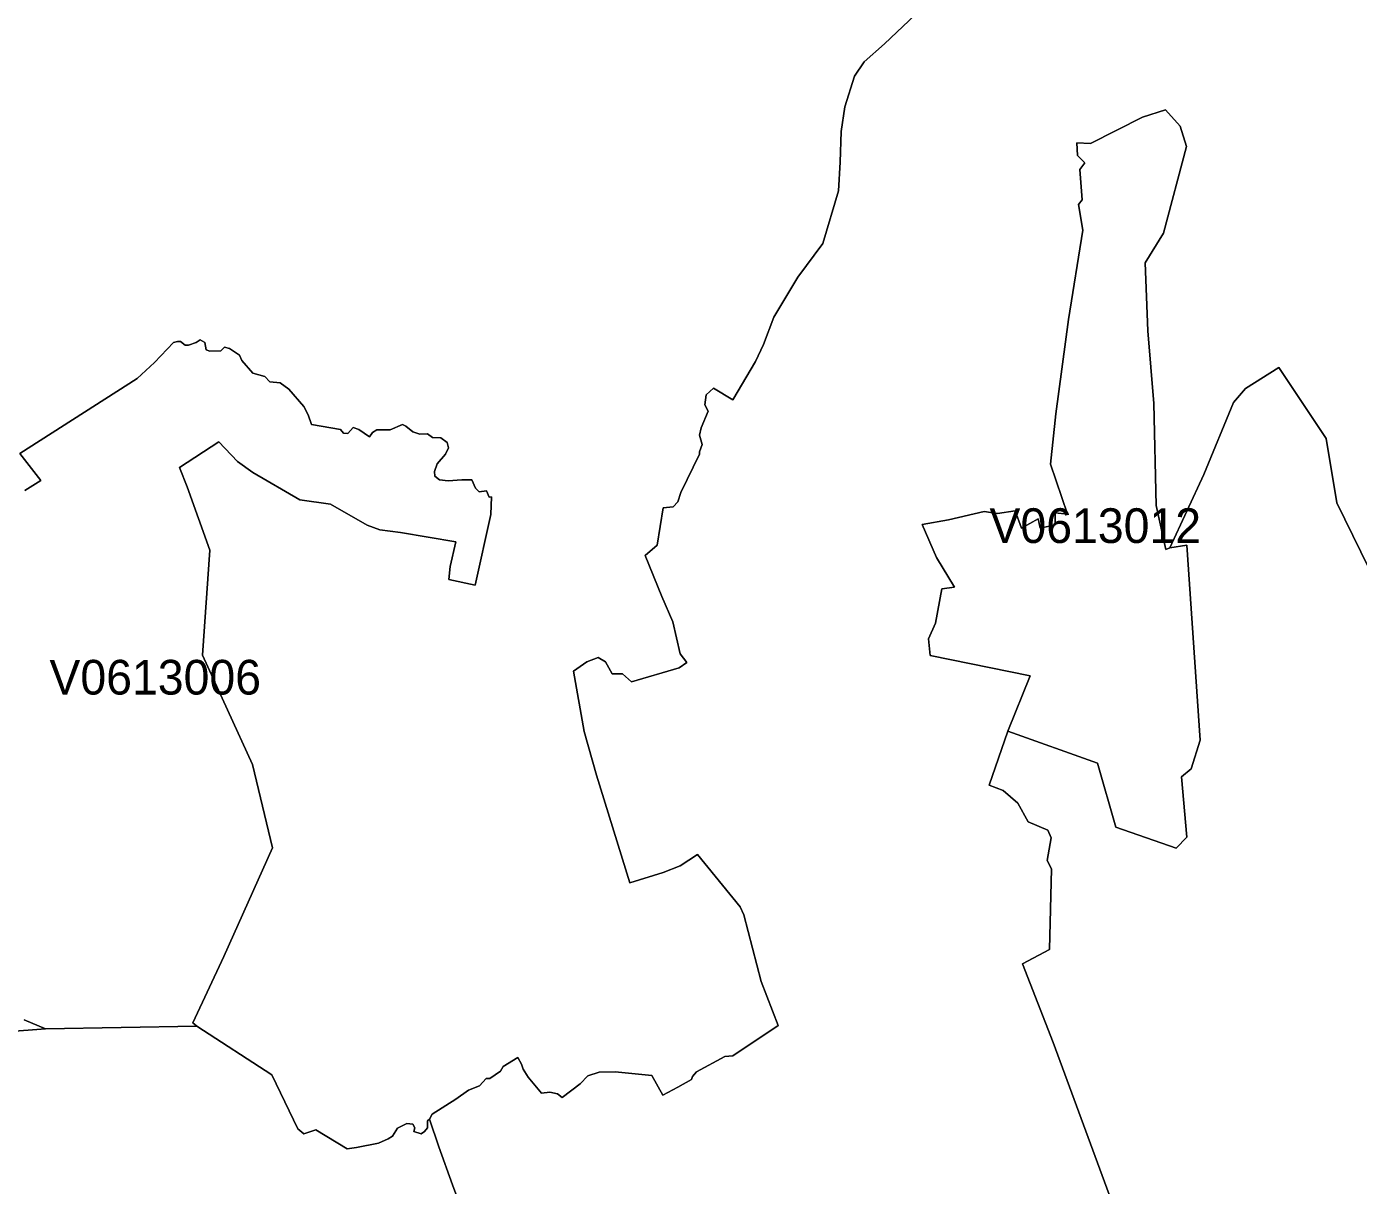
# Model space of a CAD drawing. Extents: x 369010 to 735936, y 6377141 to 6616555.
# Drawn here: x 608125 to 611963, y 6435258 to 6438598 of the extents above; entities that cross this region are included whole.
import ezdxf
from ezdxf.enums import TextEntityAlignment as Align

# ---------------------------------------------------------------- set-up
doc = ezdxf.new("R2010")
doc.units = 0
doc.header["$LTSCALE"] = 40
doc.layers.add('3', color=7, linetype='Continuous', lineweight=13)
doc.layers.add('4', color=7, linetype='Continuous')

msp = doc.modelspace()

# ---------------------------------------------------------------- linework, layer by layer
at = {"layer": '3'}
for points in [[(609361.57, 6435506.3), (609398.14, 6435531.79), (609429.75, 6435544.87), (609449.45, 6435566.05), (609460.04, 6435566.05), (609490.16, 6435587.07), (609498.11, 6435600.14), (609540.14, 6435626.46), (609550.74, 6435606.76), (609556.03, 6435592.37), (609570.43, 6435569.86), (609608.66, 6435523.85), (609632.33, 6435526.5), (609654.67, 6435521.2), (609667.75, 6435510.77), (609720.38, 6435550.16), (609742.22, 6435573.33), (609775.16, 6435583.93), (609821.17, 6435585.25), (609926.43, 6435574.66), (609958.04, 6435518.05), (610001.4, 6435540.4), (610040.79, 6435562.91), (610043.44, 6435572.01), (610055.52, 6435585.25), (610137.12, 6435628.78), (610159.46, 6435631.26), (610291.04, 6435718.15), (610241.88, 6435845.26), (610191.9, 6436037.41), (610181.47, 6436061.07), (610058.01, 6436211.85), (610008.02, 6436178.91), (609959.37, 6436159.22), (609863.37, 6436130.25), (609766.88, 6436440.24), (609731.47, 6436566.52), (609701.18, 6436740.3), (609739.41, 6436766.62), (609772.18, 6436779.69), (609793.2, 6436766.78), (609811.74, 6436732.52), (609841.86, 6436732.52), (609868.17, 6436708.86), (610005.04, 6436749.57), (610027.39, 6436765.46), (610007.69, 6436790.45), (609986.67, 6436882.47), (609955.06, 6436955.62), (609907.73, 6437073.96), (609941.82, 6437102.92), (609959.03, 6437210.83), (609987.83, 6437213.48), (610001.07, 6437227.88), (610009.68, 6437255.02), (610063.63, 6437365.58), (610063.63, 6437372.2), (610071.58, 6437393.21), (610063.63, 6437420.85), (610068.93, 6437441.87), (610088.62, 6437489.21), (610079.36, 6437507.74), (610083.33, 6437536.71), (610104.35, 6437556.4), (610159.63, 6437522.14), (610225, 6437632.86), (610248.67, 6437681.52), (610277.63, 6437760.47), (610347.31, 6437876.32), (610419.3, 6437973.14), (610463.99, 6438124.41), (610469.28, 6438207.33), (610472.43, 6438296.2), (610483.02, 6438367.37), (610510.49, 6438455.25), (610538.3, 6438496.46), (610596.72, 6438548.27), (610685.76, 6438631.85)], [(610685.76, 6438631.85), (610596.72, 6438548.27), (610538.3, 6438496.46), (610510.49, 6438455.25), (610483.02, 6438367.37), (610472.43, 6438296.2), (610469.28, 6438207.33), (610463.99, 6438124.41), (610419.3, 6437973.14), (610347.31, 6437876.32), (610277.63, 6437760.47), (610248.67, 6437681.52), (610225, 6437632.86), (610159.63, 6437522.14), (610104.35, 6437556.4), (610083.33, 6437536.71), (610079.36, 6437507.74), (610088.62, 6437489.21), (610068.93, 6437441.87), (610063.63, 6437420.85), (610071.58, 6437393.21), (610063.63, 6437372.2), (610063.63, 6437365.58), (610009.68, 6437255.02), (610001.07, 6437227.88), (609987.83, 6437213.48), (609959.03, 6437210.83), (609941.82, 6437102.92), (609907.73, 6437073.96), (609955.06, 6436955.62), (609986.67, 6436882.47), (610007.69, 6436790.45), (610027.39, 6436765.46), (610005.04, 6436749.57), (609868.17, 6436708.86), (609841.86, 6436732.52), (609811.74, 6436732.52), (609793.2, 6436766.78), (609772.18, 6436779.69), (609739.41, 6436766.62), (609701.18, 6436740.3), (609731.47, 6436566.52), (609766.88, 6436440.24), (609863.37, 6436130.25), (609959.37, 6436159.22), (610008.02, 6436178.91), (610058.01, 6436211.85), (610181.47, 6436061.07), (610191.9, 6436037.41), (610241.88, 6435845.26), (610291.04, 6435718.15), (610159.46, 6435631.26), (610137.12, 6435628.78), (610055.52, 6435585.25), (610043.44, 6435572.01), (610040.79, 6435562.91), (610001.4, 6435540.4), (609958.04, 6435518.05), (609926.43, 6435574.66), (609821.17, 6435585.25), (609775.16, 6435583.93), (609742.22, 6435573.33), (609720.38, 6435550.16), (609667.75, 6435510.77), (609654.67, 6435521.2), (609632.33, 6435526.5), (609608.66, 6435523.85), (609570.43, 6435569.86), (609556.03, 6435592.37), (609550.74, 6435606.76), (609540.14, 6435626.46), (609498.11, 6435600.14), (609490.16, 6435587.07), (609460.04, 6435566.05), (609449.45, 6435566.05), (609429.75, 6435544.87), (609398.14, 6435531.79)], [(611251.62, 6435213.03), (611082.64, 6435669.99), (610995.09, 6435896.73), (611072.21, 6435937.94), (611078.67, 6436170.64), (611065.43, 6436194.47), (611077.35, 6436259.51), (611068.08, 6436282.19), (611010.98, 6436306.02), (610981.68, 6436359.15), (610939.32, 6436396.38), (610898.27, 6436411.11), (610952.72, 6436567.18), (611016.44, 6436726.56), (610728.3, 6436784.99), (610723.99, 6436833.48), (610743.85, 6436878.66), (610762.39, 6436976.97), (610798.31, 6436982.27), (610746.5, 6437067.34), (610705.29, 6437162.83), (610781.09, 6437176.24), (610884.53, 6437200.07), (610923.1, 6437194.78), (610973.57, 6437202.72), (610991.78, 6437152.57), (611039.44, 6437179.22), (611046.07, 6437152.57), (611088.6, 6437161.84), (611088.6, 6437196.43), (611124.51, 6437192.46), (611075.36, 6437337.27), (611091.25, 6437481.93), (611127.66, 6437754.18), (611168.87, 6438011.87), (611156.29, 6438085.68), (611166.88, 6438098.92), (611160.26, 6438186.48), (611174.83, 6438205.18), (611153.64, 6438226.36), (611150.99, 6438263.6), (611190.55, 6438261.12), (611340.17, 6438337.25), (611406.53, 6438358.43), (611449.07, 6438310.77), (611467.6, 6438252.18), (611401.24, 6438002.6), (611348.11, 6437917.53), (611356.05, 6437720.91), (611373.1, 6437511.72), (611379.72, 6437218.11), (611407.53, 6437090.51), (611419.44, 6437095.8), (611517.09, 6437307.48), (611602.99, 6437514.69), (611637.58, 6437554.58)], [(608117.97, 6435734.7), (608179.2, 6435709.38), (608614.98, 6435716.33), (608603.89, 6435726.59), (608693.43, 6435917.42), (608833.44, 6436230.38), (608775.52, 6436471.19), (608631.2, 6436785.98), (608652.88, 6437088.85), (608587.01, 6437271.73), (608565.16, 6437327.68), (608678.36, 6437401.32), (608732.32, 6437344.89), (608777.01, 6437313.28), (608912.39, 6437234.33), (609000.77, 6437221.09), (609106.03, 6437160.52), (609142.77, 6437147.44), (609202.02, 6437139.5), (609361.23, 6437113.18), (609345.35, 6437042.18), (609341.37, 6437003.95), (609417.51, 6436988.06), (609462.19, 6437192.13), (609464.34, 6437242.77), (609457.72, 6437241.45), (609449.94, 6437259.98), (609428.93, 6437257.34), (609418.33, 6437267.76), (609407.74, 6437291.6), (609378.94, 6437291.6), (609339.39, 6437288.95), (609314.4, 6437291.6), (609301.32, 6437302.02), (609300, 6437315.26), (609307.78, 6437337.61), (609331.61, 6437365.24), (609340.71, 6437383.62), (609336.74, 6437399.5), (609318.37, 6437412.58), (609294.7, 6437413.9), (609280.3, 6437424.5), (609257.79, 6437423.17), (609238.1, 6437429.63), (609217.08, 6437446.84), (609207.81, 6437450.81), (609172.39, 6437436.25), (609134.16, 6437436.25), (609121.09, 6437428.3), (609113.14, 6437416.05), (609081.7, 6437437.07), (609065.81, 6437442.37), (609050.09, 6437425.32), (609038.17, 6437426.65), (609029.07, 6437437.07), (608946.15, 6437451.64), (608935.72, 6437479.28), (608923.81, 6437502.94), (608880.45, 6437552.93), (608855.45, 6437571.3), (608825.17, 6437573.95), (608810.77, 6437589.83), (608776.51, 6437598.94), (608744.9, 6437635.84), (608738.28, 6437650.9), (608709.48, 6437670.6), (608694.92, 6437674.57), (608684.49, 6437663.98), (608652.88, 6437662.66), (608642.29, 6437666.63), (608638.48, 6437687.65), (608625.24, 6437695.59), (608613.49, 6437687.65), (608590.98, 6437679.87), (608581.88, 6437679.87), (608568.64, 6437690.29), (608559.53, 6437690.29), (608547.62, 6437687.65), (608493.66, 6437629.89), (608443.68, 6437583.71), (608105.22, 6437367.73), (608165.8, 6437290.11), (608119.79, 6437261.14)], [(608443.68, 6437583.71), (608493.66, 6437629.89), (608547.62, 6437687.65), (608559.53, 6437690.29), (608568.64, 6437690.29), (608581.88, 6437679.87), (608590.98, 6437679.87), (608613.49, 6437687.65), (608625.24, 6437695.59), (608638.48, 6437687.65), (608642.29, 6437666.63), (608652.88, 6437662.66), (608684.49, 6437663.98), (608694.92, 6437674.57), (608709.48, 6437670.6), (608738.28, 6437650.9), (608744.9, 6437635.84), (608776.51, 6437598.94), (608810.77, 6437589.83), (608825.17, 6437573.95), (608855.45, 6437571.3), (608880.45, 6437552.93), (608923.81, 6437502.94), (608935.72, 6437479.28), (608946.15, 6437451.64), (609029.07, 6437437.07), (609038.17, 6437426.65), (609050.09, 6437425.32), (609065.81, 6437442.37), (609081.7, 6437437.07), (609113.14, 6437416.05), (609121.09, 6437428.3), (609134.16, 6437436.25), (609172.39, 6437436.25), (609207.81, 6437450.81), (609217.08, 6437446.84), (609238.1, 6437429.63), (609257.79, 6437423.17), (609280.3, 6437424.5), (609294.7, 6437413.9), (609318.37, 6437412.58), (609336.74, 6437399.5), (609340.71, 6437383.62), (609331.61, 6437365.24), (609307.78, 6437337.61), (609300, 6437315.26), (609301.32, 6437302.02), (609314.4, 6437291.6), (609339.39, 6437288.95), (609378.94, 6437291.6), (609407.74, 6437291.6), (609418.33, 6437267.76), (609428.93, 6437257.34), (609449.94, 6437259.98), (609457.72, 6437241.45), (609464.34, 6437242.77), (609462.19, 6437192.13), (609417.51, 6436988.06), (609341.37, 6437003.95), (609345.35, 6437042.18), (609361.23, 6437113.18), (609202.02, 6437139.5), (609142.77, 6437147.44), (609106.03, 6437160.52), (609000.77, 6437221.09), (608912.39, 6437234.33), (608777.01, 6437313.28), (608732.32, 6437344.89), (608678.36, 6437401.32), (608565.16, 6437327.68), (608587.01, 6437271.73), (608652.88, 6437088.85), (608631.2, 6436785.98), (608775.52, 6436471.19), (608833.44, 6436230.38), (608693.43, 6435917.42), (608603.89, 6435726.59), (608614.98, 6435716.33), (608831.62, 6435576.48), (608906.59, 6435420.74), (608923.64, 6435406.17), (608958.56, 6435417.59), (609048.76, 6435363.31), (609074.91, 6435366.45), (609138.96, 6435379.69), (609166.27, 6435391.94), (609179.18, 6435399.88), (609193.91, 6435422.89), (609220.39, 6435435.8), (609237.6, 6435433.98), (609243.56, 6435423.39), (609240.91, 6435413.13), (609261.6, 6435406.01), (609271.7, 6435413.13), (609279.97, 6435423.22), (609280.47, 6435435.47), (609280.47, 6435443.91), (609285.43, 6435449.04), (609293.21, 6435462.94), (609361.57, 6435506.3)], [(612246.96, 6436517.37), (611900.23, 6437224.9), (611869.78, 6437411.09), (611733.07, 6437615.65), (611637.58, 6437554.58), (611602.99, 6437514.69), (611517.09, 6437307.48), (611419.44, 6437095.8), (611468.6, 6437103.75), (611506.33, 6436541.37), (611481.18, 6436458.94), (611453.2, 6436435.11), (611467.93, 6436261.5), (611437.32, 6436229.72), (611263.37, 6436290.79), (611211.24, 6436475), (610952.72, 6436567.18), (610898.27, 6436411.11), (610939.32, 6436396.38), (610981.68, 6436359.15), (611010.98, 6436306.02), (611068.08, 6436282.19), (611077.35, 6436259.51), (611065.43, 6436194.47), (611078.67, 6436170.64), (611072.21, 6435937.94), (610995.09, 6435896.73), (611082.64, 6435669.99), (611251.62, 6435213.03)], [(611637.58, 6437554.58), (611733.07, 6437615.65), (611869.78, 6437411.09), (611900.23, 6437224.9), (612246.96, 6436517.37), (612581.61, 6435809.18), (612778.23, 6435809.18), (613026.65, 6435607.26), (613163.19, 6435502.99), (613376.69, 6435334.18), (613554.77, 6435194.66)], [(608119.79, 6437261.14), (608165.8, 6437290.11), (608105.22, 6437367.73), (608443.68, 6437583.71)], [(607964.22, 6435692.33), (608179.2, 6435709.38), (608117.97, 6435734.7)], [(608614.98, 6435716.33), (608179.2, 6435709.38), (607964.22, 6435692.33)], [(609166.27, 6435391.94), (609138.96, 6435379.69), (609074.91, 6435366.45), (609048.76, 6435363.31), (608958.56, 6435417.59), (608923.64, 6435406.17), (608906.59, 6435420.74), (608831.62, 6435576.48), (608614.98, 6435716.33)], [(609398.14, 6435531.79), (609361.57, 6435506.3), (609293.21, 6435462.94), (609285.43, 6435449.04), (609312.41, 6435368.44), (609351.64, 6435259.37), (609520.12, 6434807.88)], [(609520.12, 6434807.88), (609351.64, 6435259.37), (609312.41, 6435368.44), (609285.43, 6435449.04), (609280.47, 6435443.91), (609280.47, 6435435.47), (609279.97, 6435423.22), (609271.7, 6435413.13), (609261.6, 6435406.01), (609240.91, 6435413.13), (609243.56, 6435423.39), (609237.6, 6435433.98), (609220.39, 6435435.8), (609193.91, 6435422.89), (609179.18, 6435399.88), (609166.27, 6435391.94)]]:
    msp.add_lwpolyline(points, dxfattribs=at)
msp.add_lwpolyline([(611190.55, 6438261.12), (611150.99, 6438263.6), (611153.64, 6438226.36), (611174.83, 6438205.18), (611160.26, 6438186.48), (611166.88, 6438098.92), (611156.29, 6438085.68), (611168.87, 6438011.87), (611127.66, 6437754.18), (611091.25, 6437481.93), (611075.36, 6437337.27), (611124.51, 6437192.46), (611088.6, 6437196.43), (611088.6, 6437161.84), (611046.07, 6437152.57), (611039.44, 6437179.22), (610991.78, 6437152.57), (610973.57, 6437202.72), (610923.1, 6437194.78), (610884.53, 6437200.07), (610781.09, 6437176.24), (610705.29, 6437162.83), (610746.5, 6437067.34), (610798.31, 6436982.27), (610762.39, 6436976.97), (610743.85, 6436878.66), (610723.99, 6436833.48), (610728.3, 6436784.99), (611016.44, 6436726.56), (610952.72, 6436567.18), (611211.24, 6436475), (611263.37, 6436290.79), (611437.32, 6436229.72), (611467.93, 6436261.5), (611453.2, 6436435.11), (611481.18, 6436458.94), (611506.33, 6436541.37), (611468.6, 6437103.75), (611419.44, 6437095.8), (611407.53, 6437090.51), (611379.72, 6437218.11), (611373.1, 6437511.72), (611356.05, 6437720.91), (611348.11, 6437917.53), (611401.24, 6438002.6), (611467.6, 6438252.18), (611449.07, 6438310.77), (611406.53, 6438358.43), (611340.17, 6438337.25)], close=True, dxfattribs=at)

# ---------------------------------------------------------------- texts
at = {"layer": '4'}
for s, p in [('V0613012', (611204.41, 6437109.62)), ('V0613006', (608495.33, 6436672.64))]:
    msp.add_text(s, height=100, dxfattribs=at).set_placement(p, align=Align.CENTER)

doc.saveas('drawing.dxf')
